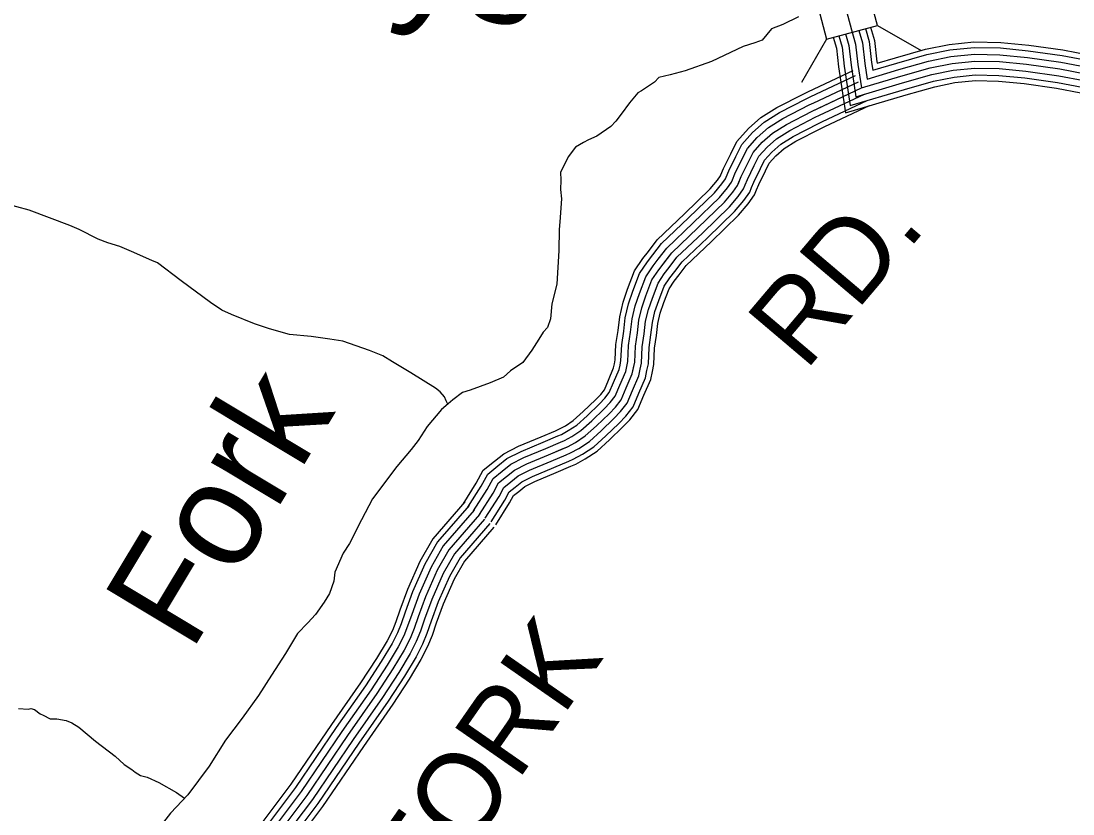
# Model space of a CAD drawing. Extents: x 1551132 to 1791609, y 378168 to 563823.
# Drawn here: x 1572081 to 1576826, y 471508 to 475085 of the extents above; entities that cross this region are included whole.
import ezdxf

# ---------------------------------------------------------------- set-up
doc = ezdxf.new("R2010")
doc.units = 0
for name, color, linetype in [('DESIGN - DRAINAGE - Bridges and Cross Drains Size Text', 7, 'Continuous'), ('DESIGN - ROW - Right-of-Way and Easement Labels', 7, 'Continuous'), ('DESIGN - TRANSPORTATION - Text', 7, 'Continuous'), ('SURVEY - CONTOURS - Index with Text', 7, 'Continuous'), ('SURVEY - DRAINAGE - Storm Sewer', 7, 'Continuous'), ('SURVEY - TRANSPORTATION - Roads', 7, 'Continuous')]:
    doc.layers.add(name, color=color, linetype=linetype)

msp = doc.modelspace()

# ---------------------------------------------------------------- linework, layer by layer
at = {"layer": 'DESIGN - TRANSPORTATION - Text'}
for points in [[(1575587.377, 475104.282), (1575517.745, 475068.44), (1575465.505, 475049.264), (1575424.722, 474997.896), (1575390.582, 474986.437), (1575338.366, 474969.27), (1575195.453, 474901.527), (1575076.922, 474859.409), (1575008.732, 474842.5), (1574958.575, 474829.291), (1574938.284, 474809.616), (1574879.727, 474770.531), (1574863.594, 474760.789), (1574824.911, 474715.388), (1574788.129, 474663.954), (1574763.654, 474632.336), (1574741.297, 474608.685), (1574678.681, 474565.668), (1574640.449, 474548.275), (1574618.291, 474536.625), (1574581.992, 474515.2), (1574549.326, 474471.707), (1574526.627, 474426.047), (1574514.26, 474402.238), (1574515.677, 474366.196), (1574515.002, 474324.195), (1574518.327, 474282.118), (1574510.668, 474178.199), (1574508.127, 474144.223), (1574506.618, 474050.212), (1574498.194, 473898.283), (1574474.777, 473808.623), (1574469.694, 473740.679), (1574455.111, 473702.895), (1574436.778, 473681.178), (1574416.295, 473649.494), (1574385.538, 473599.967), (1574344.697, 473544.599), (1574288.173, 473507.49), (1574257.732, 473477.964), (1574197.409, 473452.922), (1574106.994, 473420.354), (1574072.845, 473408.895), (1574028.363, 473375.595), (1574008.105, 473357.911), (1573977.73, 473332.385), (1573912.574, 473255.4), (1573871.608, 473192.031), (1573841.008, 473152.505), (1573775.852, 473075.512)], [(1574005.688, 473356.044), (1573998.755, 473371.569), (1573991.055, 473389.695), (1573971.439, 473412.02), (1573949.723, 473428.379), (1573838.975, 473498.181), (1573755.869, 473547.532), (1573712.353, 473574.241), (1573652.822, 473599.2), (1573531.641, 473641.159), (1573473.851, 473650.093), (1573390.136, 473661.435), (1573292.405, 473671.01), (1573200.924, 473696.486), (1573133.375, 473719.578), (1573030.161, 473761.246), (1572986.521, 473779.954), (1572935.139, 473814.789), (1572802.867, 473912.949), (1572696.311, 473994.693), (1572670.503, 474005.11), (1572579.247, 474044.586), (1572525.682, 474067.453), (1572472.016, 474084.32), (1572428.334, 474101.029), (1572343.128, 474144.405), (1572301.479, 474163.08), (1572116.808, 474232.074), (1572005.419, 474261.866)], [(1573775.852, 473075.512), (1573665.687, 472929.758), (1573616.055, 472834.597), (1573562.223, 472727.502), (1573533.482, 472684.001), (1573496.016, 472598.624), (1573491.316, 472558.681), (1573472.358, 472502.996), (1573447.684, 472463.412), (1573408.743, 472408.086), (1573374.111, 472370.693), (1573327.287, 472321.508), (1573273.771, 472232.423), (1573210.081, 472133.52), (1573152.532, 472042.509), (1573078.792, 471939.782), (1573003.119, 471841.087), (1572929.129, 471724.359), (1572832.923, 471594.022), (1572755.533, 471511.37), (1572692.168, 471430.468)], [(1572069.033, 471984.232), (1572112.948, 471981.432), (1572124.973, 471983.215), (1572140.881, 471978.924), (1572166.539, 471960.448), (1572180.413, 471954.19), (1572212.104, 471937.606), (1572242.07, 471937.064), (1572283.919, 471930.297), (1572309.71, 471919.822), (1572341.326, 471899.238), (1572416.158, 471835.845), (1572504.897, 471768.193), (1572546.221, 471731.417), (1572579.795, 471708.792), (1572595.57, 471696.5), (1572619.295, 471682.058), (1572649.127, 471673.516), (1572702.676, 471650.532), (1572781.816, 471605.064), (1572817.998, 471579.105)]]:
    msp.add_lwpolyline(points, dxfattribs=at)
at = {"layer": 'SURVEY - CONTOURS - Index with Text'}
for points in [[(1575772.614, 475247.669), (1575826.78, 475044.214), (1575845.563, 474979.729), (1575855.837, 474889.335), (1575871.812, 474782.799), (1576049.083, 474835.667), (1576181.988, 474873.318), (1576280.519, 474893.552), (1576382.858, 474903.702), (1576494.981, 474901.636), (1576616.911, 474889.377), (1576766.724, 474868.577), (1576882.463, 474846.41)], [(1575769.773, 475018.247), (1575784.556, 474967.47), (1575794.364, 474881.235), (1575821.088, 474702.972), (1576066.391, 474776.132), (1576196.696, 474813.042), (1576289.835, 474832.167), (1576385.358, 474841.643), (1576491.306, 474839.693), (1576609.545, 474827.801), (1576756.624, 474807.384), (1576867.28, 474786.191)], [(1575799.705, 475026.305), (1575815.063, 474973.596), (1575825.096, 474885.285), (1575846.454, 474742.89), (1576057.741, 474805.9), (1576189.338, 474843.184), (1576285.177, 474862.86), (1576384.108, 474872.677), (1576493.139, 474870.66), (1576613.228, 474858.593), (1576761.674, 474837.976), (1576874.872, 474816.301)], [(1575829.655, 475034.339), (1575845.563, 474979.729), (1575855.837, 474889.335), (1575871.812, 474782.799), (1576049.083, 474835.667), (1576181.988, 474873.318), (1576280.519, 474893.552), (1576382.858, 474903.702), (1576494.981, 474901.636), (1576616.911, 474889.377), (1576766.724, 474868.577), (1576882.463, 474846.41)], [(1575859.612, 475042.364), (1575876.062, 474985.863), (1575886.578, 474893.385), (1575897.17, 474822.708), (1576040.425, 474865.435), (1576174.638, 474903.452), (1576275.861, 474924.245), (1576381.608, 474934.728), (1576496.822, 474932.612), (1576620.594, 474920.161), (1576771.774, 474899.178), (1576890.055, 474876.519)], [(1575889.553, 475050.398), (1575906.569, 474991.988), (1575917.311, 474897.435), (1575922.536, 474862.626), (1576031.775, 474895.202), (1576167.28, 474933.595), (1576271.203, 474954.937), (1576380.358, 474965.762), (1576498.656, 474963.579), (1576624.278, 474950.954), (1576776.824, 474929.77), (1576897.646, 474906.628)], [(1575913.436, 475056.781), (1575930.886, 474996.88), (1575941.819, 474900.669), (1575942.752, 474894.452), (1576024.875, 474918.944), (1576161.422, 474957.62), (1576267.486, 474979.404), (1576379.367, 474990.496), (1576500.122, 474988.271), (1576627.211, 474975.496), (1576780.849, 474954.162), (1576903.696, 474930.637)], [(1575744.907, 475011.638), (1575759.256, 474962.387), (1575768.864, 474877.876), (1575800.055, 474669.863), (1576073.574, 474751.432), (1576202.787, 474788.041), (1576293.702, 474806.708), (1576386.391, 474815.9), (1576489.781, 474814), (1576606.486, 474802.267), (1576752.433, 474782), (1576860.98, 474761.207)]]:
    msp.add_lwpolyline(points, dxfattribs=at)
at = {"layer": 'SURVEY - DRAINAGE - Storm Sewer'}
for p, q in [((1575944.341, 475065.087), (1576141.061, 474951.508)), ((1575714.892, 475003.589), (1575601.33, 474806.886))]:
    msp.add_line(p, q, dxfattribs=at)
msp.add_lwpolyline([(1575714.892, 475003.589), (1575944.383, 475065.087), (1575882.885, 475294.586), (1575653.386, 475233.097)], close=True, dxfattribs=at)
at = {"layer": 'SURVEY - TRANSPORTATION - Roads'}
for points in [[(1575632.317, 474766.773), (1575834.379, 474862.126)], [(1575643.292, 474743.523), (1575845.354, 474838.875)], [(1574148.601, 472858.339), (1574210.083, 472955.442), (1574234.782, 473001.093), (1574271.215, 473030.544), (1574306.581, 473059.095), (1574362.038, 473087.162), (1574460.594, 473127.647), (1574545.109, 473164.356), (1574581.383, 473183.798), (1574625.815, 473213.132), (1574676.156, 473259.084), (1574733.304, 473313.518), (1574761.754, 473343.094), (1574788.261, 473376.703), (1574811.086, 473430.388), (1574838.219, 473493.923), (1574848.877, 473545.874), (1574852.01, 473617.885), (1574860.943, 473677.786), (1574867.851, 473735.721), (1574880.718, 473791.556), (1574899.551, 473845.299), (1574926.658, 473916.926), (1574957.349, 473962.477), (1575016.523, 474039.612), (1575134.195, 474151.849), (1575253.934, 474268.06), (1575291.858, 474312.828), (1575313.066, 474343.187), (1575329.683, 474382.963), (1575360.657, 474446.523), (1575383.356, 474492.199), (1575424.039, 474537.592), (1575470.654, 474578.893), (1575533.22, 474617.944), (1575650.075, 474678.163), (1575871.812, 474782.799)], [(1575656.517, 474715.48), (1575858.579, 474810.833)], [(1575669.75, 474687.446), (1575871.812, 474782.799)], [(1575237.926, 474390.863), (1575249.718, 474419.114), (1575281.959, 474485.258), (1575310.1, 474541.892), (1575362.09, 474599.902), (1575417.981, 474649.42), (1575489.837, 474694.271), (1575611.26, 474756.84), (1575632.334, 474766.782)], [(1575261.659, 474380.955), (1575273.167, 474408.514), (1575305.033, 474473.899), (1575331.574, 474527.325), (1575380.257, 474581.635), (1575433.422, 474628.745), (1575502.554, 474671.888), (1575622.643, 474733.773), (1575643.309, 474743.531)], [(1575682.983, 474659.412), (1575885.045, 474754.765)], [(1575290.259, 474369.013), (1575301.425, 474395.739), (1575332.841, 474460.215), (1575357.465, 474509.758), (1575402.148, 474559.61), (1575452.038, 474603.819), (1575517.887, 474644.92), (1575636.359, 474705.972), (1575656.542, 474715.489)], [(1575318.866, 474357.063), (1575329.683, 474382.963), (1575360.657, 474446.523), (1575383.356, 474492.199), (1575424.039, 474537.592), (1575470.654, 474578.893), (1575533.22, 474617.944), (1575650.075, 474678.163), (1575669.767, 474687.455)], [(1575696.208, 474631.37), (1575898.27, 474726.723)], [(1575706.757, 474609.019), (1575908.819, 474704.372)], [(1575347.474, 474345.112), (1575357.94, 474370.188), (1575388.473, 474432.831), (1575409.247, 474474.641), (1575445.93, 474515.575), (1575489.271, 474553.968), (1575548.553, 474590.969), (1575663.792, 474650.354), (1575682.991, 474659.421)], [(1575376.073, 474333.17), (1575386.198, 474357.413), (1575416.281, 474419.148), (1575435.139, 474457.074), (1575467.821, 474493.55), (1575507.887, 474529.042), (1575563.886, 474564.001), (1575677.508, 474622.553), (1575696.224, 474631.378)], [(1575398.881, 474323.645), (1575408.731, 474347.229), (1575438.463, 474408.231), (1575455.78, 474443.073), (1575485.279, 474475.991), (1575522.728, 474509.167), (1575576.11, 474542.493), (1575688.449, 474600.386), (1575706.774, 474609.028)], [(1574910.551, 474045.596), (1574951.066, 474098.397), (1575073.38, 474215.059), (1575189.778, 474328.028), (1575222.293, 474366.413), (1575235.76, 474385.688), (1575237.926, 474390.872)], [(1574930.95, 474029.937), (1574970.258, 474081.163), (1575091.213, 474196.533), (1575208.585, 474310.445), (1575242.685, 474350.704), (1575258.426, 474373.23), (1575261.651, 474380.971)], [(1574955.55, 474011.07), (1574993.39, 474060.388), (1575112.704, 474174.191), (1575231.26, 474289.252), (1575267.276, 474331.762), (1575285.742, 474358.204), (1575290.259, 474369.021)], [(1574980.141, 473992.195), (1575016.523, 474039.612), (1575134.195, 474151.849), (1575253.934, 474268.06), (1575291.858, 474312.828), (1575313.066, 474343.187), (1575318.866, 474357.079)], [(1575004.732, 473973.319), (1575039.656, 474018.837), (1575155.687, 474129.507), (1575276.609, 474246.868), (1575316.441, 474293.894), (1575340.391, 474328.17), (1575347.474, 474345.137)], [(1575029.331, 473954.452), (1575062.789, 473998.061), (1575177.178, 474107.164), (1575299.283, 474225.676), (1575341.032, 474274.952), (1575367.707, 474313.145), (1575376.082, 474333.187)], [(1575048.939, 473939.402), (1575081.23, 473981.494), (1575194.319, 474089.356), (1575317.366, 474208.775), (1575360.632, 474259.852), (1575389.49, 474301.169), (1575398.889, 474323.67)], [(1574757.771, 473538.224), (1574761.545, 473556.658), (1574764.579, 473626.285), (1574773.995, 473689.453), (1574781.312, 473750.805), (1574796.336, 473815.981), (1574817.128, 473875.333), (1574848.227, 473957.502), (1574886.118, 474013.737), (1574910.567, 474045.604)], [(1574782.962, 473533.057), (1574787.153, 473553.5), (1574790.211, 473623.818), (1574799.486, 473686.028), (1574806.686, 473746.388), (1574821.069, 473808.823), (1574841.294, 473866.524), (1574871.218, 473945.602), (1574907.001, 473998.703), (1574930.967, 474029.945)], [(1574813.328, 473526.824), (1574818.011, 473549.683), (1574821.111, 473620.851), (1574830.219, 473681.911), (1574837.269, 473741.055), (1574850.894, 473800.189), (1574870.426, 473855.916), (1574898.942, 473931.268), (1574932.175, 473980.594), (1574955.566, 474011.078)], [(1574843.693, 473520.599), (1574848.877, 473545.874), (1574852.01, 473617.885), (1574860.943, 473677.786), (1574867.851, 473735.721), (1574880.718, 473791.556), (1574899.551, 473845.299), (1574926.658, 473916.926), (1574957.349, 473962.477), (1574980.157, 473992.203)], [(1574874.059, 473514.374), (1574879.743, 473542.066), (1574882.909, 473614.918), (1574891.667, 473673.661), (1574898.434, 473730.388), (1574910.542, 473782.922), (1574928.675, 473834.682), (1574954.374, 473902.584), (1574982.524, 473944.36), (1575004.748, 473973.327)], [(1574904.425, 473508.14), (1574910.6, 473538.249), (1574913.809, 473611.951), (1574922.4, 473669.544), (1574929.017, 473725.054), (1574940.366, 473774.289), (1574957.808, 473824.073), (1574982.099, 473888.25), (1575007.698, 473926.251), (1575029.348, 473954.46)], [(1574928.641, 473503.173), (1574935.208, 473535.216), (1574938.441, 473609.585), (1574946.899, 473666.253), (1574953.399, 473720.804), (1574964.141, 473767.405), (1574981.032, 473815.607), (1575004.198, 473876.817), (1575027.773, 473911.809), (1575048.956, 473939.41)], [(1574491.827, 473236.85), (1574506.86, 473243.383), (1574536.409, 473259.217), (1574571.758, 473282.551), (1574616.332, 473323.244), (1574671.422, 473375.712), (1574695.555, 473400.804), (1574712.13, 473421.821), (1574730.396, 473464.772), (1574754.071, 473520.224), (1574757.771, 473538.241)], [(1574502.068, 473213.266), (1574518.076, 473220.207), (1574549.592, 473237.108), (1574587.608, 473262.2), (1574633.873, 473304.435), (1574689.564, 473357.478), (1574714.963, 473383.879), (1574734.446, 473408.596), (1574754.054, 473454.697), (1574778.745, 473512.515), (1574782.962, 473533.074)], [(1574514.418, 473184.823), (1574531.592, 473192.282), (1574565.491, 473210.449), (1574606.707, 473237.666), (1574655.014, 473281.759), (1574711.43, 473335.502), (1574738.354, 473363.486), (1574761.354, 473392.645), (1574782.57, 473442.538), (1574808.478, 473503.223), (1574813.328, 473526.841)], [(1574526.759, 473156.389), (1574545.109, 473164.356), (1574581.383, 473183.798), (1574625.815, 473213.132), (1574676.156, 473259.084), (1574733.304, 473313.518), (1574761.754, 473343.094), (1574788.261, 473376.703), (1574811.086, 473430.388), (1574838.219, 473493.923), (1574843.693, 473520.616)], [(1574539.1, 473127.955), (1574558.625, 473136.43), (1574597.274, 473157.148), (1574644.923, 473188.598), (1574697.297, 473236.408), (1574755.179, 473291.534), (1574785.153, 473322.702), (1574815.169, 473360.761), (1574839.602, 473418.238), (1574867.96, 473484.623), (1574874.059, 473514.39)], [(1574551.45, 473099.513), (1574572.141, 473108.505), (1574613.174, 473130.489), (1574664.022, 473164.064), (1574718.438, 473213.732), (1574777.045, 473269.559), (1574808.544, 473302.31), (1574842.077, 473344.811), (1574868.118, 473406.079), (1574897.692, 473475.331), (1574904.425, 473508.157)], [(1574561.291, 473076.845), (1574582.924, 473086.237), (1574625.848, 473109.238), (1574679.255, 473144.506), (1574735.296, 473195.657), (1574794.486, 473252.033), (1574827.202, 473286.043), (1574863.526, 473332.102), (1574890.859, 473396.396), (1574921.408, 473467.923), (1574928.641, 473503.19)], [(1574074.494, 472905.266), (1574134.368, 472999.826), (1574165.992, 473058.278), (1574216.1, 473098.779), (1574258.699, 473133.172), (1574325.514, 473166.989), (1574426.453, 473208.457), (1574491.835, 473236.85)], [(1574096.219, 472891.507), (1574156.568, 472986.818), (1574186.159, 473041.511), (1574232.258, 473078.779), (1574272.74, 473111.454), (1574336.222, 473143.589), (1574436.461, 473184.765), (1574502.076, 473213.257)], [(1574122.41, 472874.923), (1574183.325, 472971.126), (1574210.475, 473021.302), (1574251.732, 473054.661), (1574289.656, 473085.279), (1574349.13, 473115.371), (1574448.528, 473156.206), (1574514.426, 473184.823)], [(1574148.601, 472858.339), (1574210.083, 472955.442), (1574234.782, 473001.093), (1574271.215, 473030.544), (1574306.581, 473059.095), (1574362.038, 473087.162), (1574460.594, 473127.647), (1574526.776, 473156.389)], [(1574174.792, 472841.756), (1574236.841, 472939.758), (1574259.09, 472980.884), (1574290.698, 473006.427), (1574323.505, 473032.911), (1574374.946, 473058.953), (1574472.66, 473099.088), (1574539.125, 473127.955)], [(1574200.983, 472825.172), (1574263.598, 472924.066), (1574283.406, 472960.676), (1574310.172, 472982.309), (1574340.422, 473006.735), (1574387.854, 473030.736), (1574484.727, 473070.529), (1574551.475, 473099.521)], [(1574221.866, 472811.947), (1574284.931, 472911.558), (1574302.789, 472944.558), (1574325.705, 472963.084), (1574353.913, 472985.86), (1574398.145, 473008.244), (1574494.343, 473047.761), (1574561.316, 473076.845)], [(1574082.278, 472915.749), (1573938.673, 472749.82), (1573879.449, 472646.934), (1573823.408, 472520.397), (1573789.376, 472427.045), (1573771.443, 472374.668), (1573755.643, 472335.742), (1573732.044, 472288.774), (1573683.97, 472209.431), (1573612.605, 472100.336), (1573481.583, 471912.048), (1573298.354, 471642.841), (1573126.524, 471414.168)], [(1574101.719, 472898.916), (1573959.73, 472734.853), (1573902.407, 472635.284), (1573847.275, 472510.78), (1573813.625, 472418.469), (1573795.542, 472365.66), (1573779.084, 472325.109), (1573754.568, 472276.316), (1573705.736, 472195.722), (1573633.921, 472085.944), (1573502.766, 471897.464), (1573319.278, 471627.865), (1573147.457, 471399.218)], [(1574125.16, 472878.632), (1573985.113, 472716.811), (1573930.089, 472621.233), (1573876.041, 472499.18), (1573842.85, 472408.144), (1573824.592, 472354.801), (1573807.342, 472312.3), (1573781.709, 472261.299), (1573731.969, 472179.205), (1573659.62, 472068.602), (1573528.307, 471879.889), (1573344.494, 471609.823), (1573172.69, 471381.2)], [(1574148.601, 472858.339), (1574010.496, 472698.769), (1573957.772, 472607.183), (1573904.807, 472487.58), (1573872.082, 472397.811), (1573853.641, 472343.943), (1573835.6, 472299.491), (1573808.859, 472246.282), (1573758.201, 472162.679), (1573685.32, 472051.26), (1573553.839, 471862.313), (1573369.71, 471591.781), (1573197.922, 471363.175)], [(1574148.601, 472858.339), (1574010.496, 472698.769), (1573957.772, 472607.183), (1573904.807, 472487.58), (1573872.082, 472397.811), (1573853.641, 472343.943), (1573835.6, 472299.491), (1573808.859, 472246.282), (1573758.201, 472162.679), (1573685.32, 472051.26), (1573553.839, 471862.313), (1573369.71, 471591.781), (1573197.922, 471363.175)], [(1574172.042, 472838.047), (1574035.879, 472680.726), (1573985.455, 472593.132), (1573933.573, 472475.979), (1573901.315, 472387.477), (1573882.69, 472333.084), (1573863.857, 472286.683), (1573836.008, 472231.265), (1573784.434, 472146.154), (1573711.019, 472033.918), (1573579.372, 471844.738), (1573394.926, 471573.739), (1573223.155, 471345.15)], [(1574195.483, 472817.763), (1574061.261, 472662.684), (1574013.137, 472579.082), (1573962.338, 472464.379), (1573930.539, 472377.152), (1573911.74, 472322.225), (1573892.115, 472273.874), (1573863.149, 472216.248), (1573810.667, 472129.637), (1573736.718, 472016.576), (1573604.913, 471827.162), (1573420.142, 471555.697), (1573248.388, 471327.132)], [(1574214.166, 472801.588), (1574081.502, 472648.301), (1574035.204, 472567.882), (1573985.28, 472455.137), (1573953.847, 472368.91), (1573934.897, 472313.567), (1573914.639, 472263.657), (1573884.798, 472204.272), (1573831.591, 472116.462), (1573757.21, 472002.75), (1573625.271, 471813.145), (1573440.25, 471541.305), (1573268.512, 471312.757)]]:
    msp.add_lwpolyline(points, dxfattribs=at)

# ---------------------------------------------------------------- texts
at = {"layer": 'DESIGN - DRAINAGE - Bridges and Cross Drains Size Text'}
for s, height, rotation, p in [('Catheys', 474.9896, 348.446214, (1572095.005, 475514.03)), ('Fork', 475.0064, 59.005958, (1572846.715, 472232.764))]:
    msp.add_text(s, height=height, rotation=rotation, dxfattribs=at).set_placement(p)
at = {"layer": 'DESIGN - ROW - Right-of-Way and Easement Labels'}
for s, height, rotation, p in [('RD.', 370.0022, 49.732781, (1575618.506, 473501.394)), ('FORK', 370.0039, 55.167447, (1573927.862, 471088.478))]:
    msp.add_text(s, height=height, rotation=rotation, dxfattribs=at).set_placement(p)

doc.saveas('drawing.dxf')
